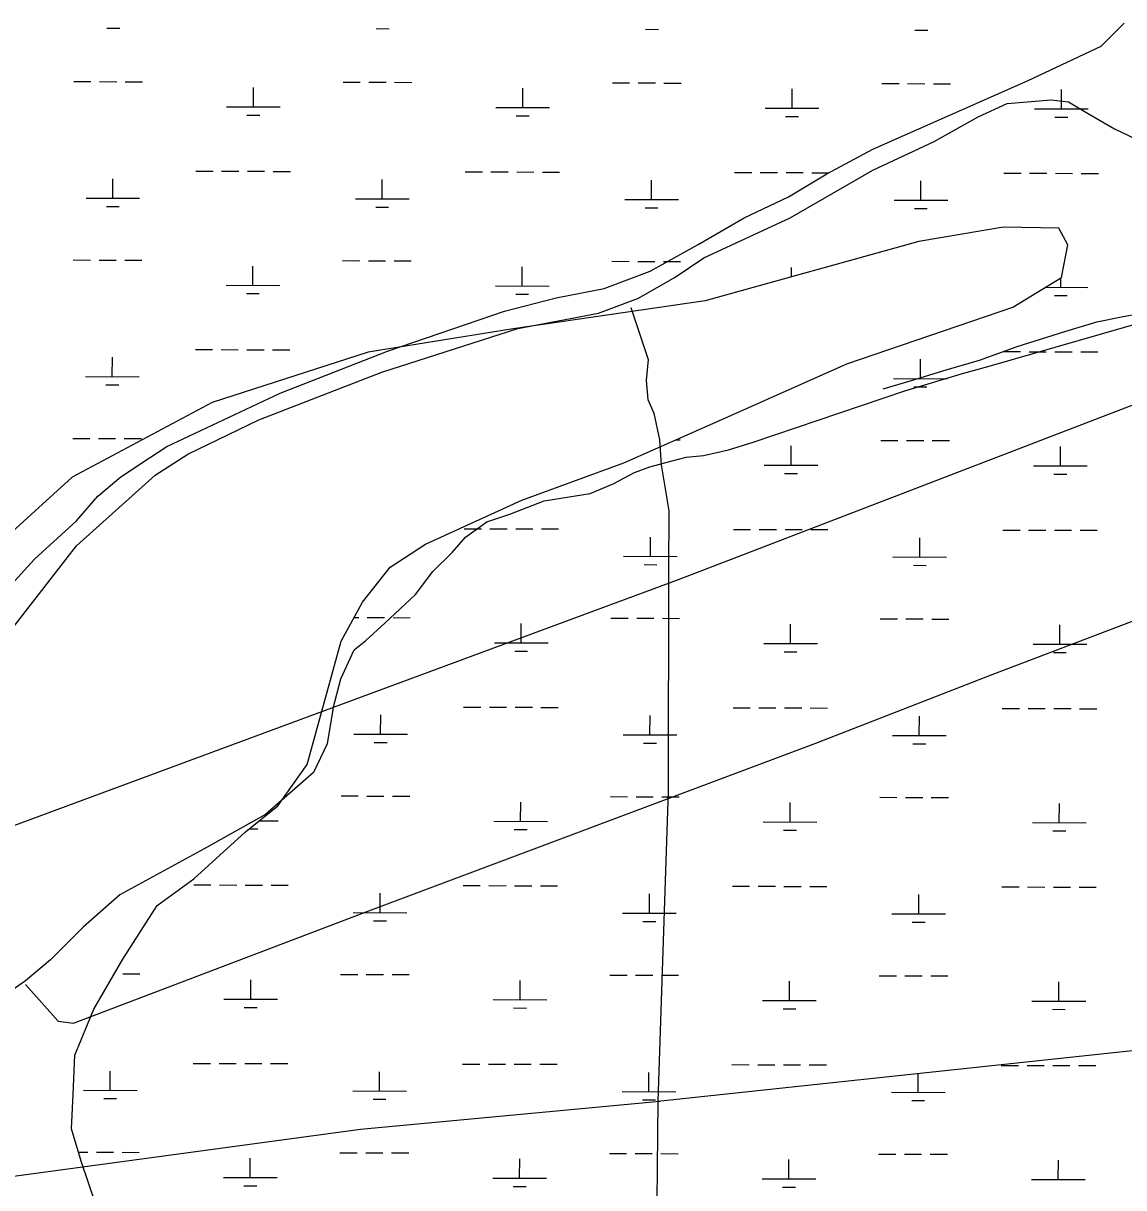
# Model space of a CAD drawing. Extents: x 3172297 to 3210190, y 958463 to 983887.
# Drawn here: x 3183610 to 3185660, y 979472 to 981641 of the extents above; entities that cross this region are included whole.
import ezdxf

# ---------------------------------------------------------------- set-up
doc = ezdxf.new("R2010")
doc.units = 0
for name, color, linetype in [('V-ROAD-CNTR', 7, 'Continuous'), ('V-TOPO-SHOR', 7, 'Continuous'), ('V-WETL-SWMP', 7, 'Continuous')]:
    doc.layers.add(name, color=color, linetype=linetype)

msp = doc.modelspace()

# ---------------------------------------------------------------- linework, layer by layer
at = {"layer": 'V-ROAD-CNTR'}
msp.add_lwpolyline([(3185211.4, 980960.2), (3185266.2, 980976.2), (3185328.9, 980995.5), (3185391.4, 981013.5), (3185461.1, 981038.8), (3185550.1, 981067), (3185609.8, 981084.8), (3185655.9, 981094.2), (3185688.4, 981100.2)], dxfattribs=at)
at = {"layer": 'V-TOPO-SHOR'}
for points in [[(3183562, 980567.9), (3183630.1, 980642.8), (3183708.8, 980714), (3183748.2, 980760.3), (3183791.1, 980795.9), (3183844.8, 980831.5), (3183877, 980852.8), (3184087.9, 980952.3), (3184288.1, 981030.4), (3184506.1, 981104.8), (3184602.6, 981129.6), (3184691.9, 981147.2), (3184777.7, 981179.2), (3184867.1, 981228.9), (3184952.9, 981278.7), (3185035.1, 981317.8), (3185106.7, 981360.5), (3185192.5, 981406.7), (3185482.1, 981534.5), (3185617.9, 981598.5), (3185660.9, 981641.2)], [(3183511.6, 980414.5), (3183708.7, 980667.6), (3183855.4, 980799.3), (3183916.2, 980838.5), (3184048.5, 980902.4), (3184277.3, 980991.1), (3184531, 981072.6), (3184681.1, 981100.8), (3184756.1, 981129.2), (3184824.1, 981168.3), (3184877.7, 981203.9), (3185038.6, 981278.5), (3185192.4, 981367.4), (3185306.8, 981420.7), (3185389, 981466.9), (3185442.7, 981491.8), (3185524.8, 981498.7), (3185557, 981495.1), (3185592.6, 981473.5), (3185642.5, 981444.8), (3185710.3, 981412.5)], [(3186113.1, 981097.3), (3184829.8, 980604.1), (3183593.1, 980146.5)], [(3183613.8, 979850), (3183674.4, 979782), (3183702.9, 979778.4), (3184253.4, 979987.7), (3185086.2, 980299.9), (3185415, 980427.7), (3186580.3, 980871.2), (3187155.9, 981116.1)], [(3184186.4, 980362.8), (3184200.9, 980419.9), (3184226, 980473.5), (3184247.5, 980491.3), (3184283.3, 980523.3), (3184340.5, 980576.7), (3184372.8, 980619.5), (3184408.6, 980655.1), (3184433.6, 980683.6), (3184473, 980712.1), (3184515.9, 980726.3), (3184580.2, 980751.1), (3184666, 980765.2), (3184708.9, 980782.9), (3184748.2, 980804.3), (3184776.8, 980814.9), (3184816.1, 980825.5), (3184844.7, 980832.6), (3184876.8, 980836.1), (3184923.3, 980846.7), (3184969.7, 980860.9), (3185252.1, 980956.6), (3185359.3, 980988.5), (3185409.3, 981002.6), (3185741.7, 981098.2)], [(3184741.8, 981111.4), (3184773.7, 981014.9), (3184770, 980975.6), (3184773.5, 980939.9), (3184784.2, 980914.9), (3184794.8, 980864.9), (3184798.2, 980818.4), (3184812.3, 980732.7), (3184812, 980622), (3184811, 980211.3), (3184791.7, 979632.9), (3185966.9, 979758.5), (3186813.6, 979906.4), (3186960.1, 979941.7), (3187053, 979977.2)], [(3184186.4, 980362.8), (3184175.6, 980298.6), (3184150.4, 980245.1), (3184061, 980166.7), (3183946.5, 980102.8), (3183789.2, 980017.4), (3183721.2, 979956.9), (3183660.3, 979896.3), (3183613.8, 979857.2), (3183588.8, 979839.4)], [(3183512.9, 979482.5), (3184238.1, 979580.7), (3184795.3, 979632.8)], [(3184791.7, 979632.9), (3184782.3, 978700.8), (3184770.9, 978418.8), (3184762.1, 977765.3), (3184429.7, 977662.5), (3184043.9, 977599.2)]]:
    msp.add_lwpolyline(points, dxfattribs=at)
at = {"layer": 'V-WETL-SWMP'}
for p, q in [((3183765.3, 981632.4), (3183789.3, 981632.4)), ((3184267.1, 981631.2), (3184291.1, 981631.1)), ((3184769, 981630), (3184793, 981629.9)), ((3185270.9, 981628.7), (3185294.9, 981628.7)), ((3183703.6, 981532.6), (3183735.6, 981532.6)), ((3183751.6, 981532.5), (3183783.6, 981532.4)), ((3183799.6, 981532.4), (3183831.6, 981532.3)), ((3184205.4, 981531.4), (3184237.4, 981531.3)), ((3184253.4, 981531.3), (3184285.4, 981531.2)), ((3184301.4, 981531.2), (3184333.4, 981531.1)), ((3184707.3, 981530.2), (3184739.3, 981530.1)), ((3184755.3, 981530), (3184787.3, 981530)), ((3184803.3, 981529.9), (3184835.3, 981529.8)), ((3184038.3, 981485.4), (3184038.4, 981521.4)), ((3184540.1, 981484.2), (3184540.2, 981520.2)), ((3185042, 981482.9), (3185042.1, 981518.9)), ((3185209.2, 981528.9), (3185241.2, 981528.8)), ((3185257.2, 981528.8), (3185289.2, 981528.7)), ((3185305.2, 981528.7), (3185337.2, 981528.6)), ((3185543.8, 981481.7), (3185543.9, 981517.7)), ((3183988.3, 981485.5), (3184088.3, 981485.3)), ((3184026.2, 981470), (3184050.2, 981470)), ((3184490.1, 981484.3), (3184590.1, 981484.1)), ((3184528.1, 981468.8), (3184552.1, 981468.7)), ((3184992, 981483.1), (3185092, 981482.8)), ((3185029.9, 981467.5), (3185053.9, 981467.5)), ((3185493.8, 981481.8), (3185593.8, 981481.6)), ((3185531.8, 981466.3), (3185555.8, 981466.2)), ((3183931.1, 981365.7), (3183963.1, 981365.6)), ((3183979.1, 981365.6), (3184011.1, 981365.5)), ((3184027.1, 981365.4), (3184059.1, 981365.4)), ((3184075.1, 981365.3), (3184107.1, 981365.2)), ((3184432.9, 981364.4), (3184464.9, 981364.4)), ((3184480.9, 981364.3), (3184512.9, 981364.2)), ((3184528.9, 981364.2), (3184560.9, 981364.1)), ((3184576.9, 981364.1), (3184608.9, 981364)), ((3184934.8, 981363.2), (3184966.8, 981363.1)), ((3184982.8, 981363.1), (3185014.8, 981363)), ((3185030.8, 981363), (3185062.8, 981362.9)), ((3185078.8, 981362.8), (3185110.8, 981362.8)), ((3185436.7, 981362), (3185468.7, 981361.9)), ((3185484.6, 981361.8), (3185516.6, 981361.8)), ((3185532.6, 981361.7), (3185564.6, 981361.6)), ((3185580.6, 981361.6), (3185612.6, 981361.5)), ((3183776.3, 981315.3), (3183776.5, 981351.3)), ((3184278.2, 981314.1), (3184278.3, 981350.1)), ((3184780.1, 981312.9), (3184780.2, 981348.8)), ((3185281.9, 981311.6), (3185282, 981347.6)), ((3183726.4, 981315.5), (3183826.3, 981315.2)), ((3184228.2, 981314.2), (3184328.2, 981314)), ((3184730.1, 981313), (3184830.1, 981312.7)), ((3183764.3, 981300), (3183788.3, 981299.9)), ((3184266.2, 981298.7), (3184290.2, 981298.7)), ((3184768, 981297.5), (3184792, 981297.4)), ((3185231.9, 981311.7), (3185331.9, 981311.5)), ((3185269.9, 981296.2), (3185293.9, 981296.2)), ((3185435.9, 981261.1), (3185278, 981234.8)), ((3185538.9, 981259.7), (3185435.9, 981261.1)), ((3185555.8, 981228.4), (3185538.9, 981259.7)), ((3185278, 981234.8), (3184879.9, 981124.2)), ((3185543.7, 981167.7), (3185555.8, 981228.4)), ((3183702.6, 981200.2), (3183734.6, 981200.1)), ((3183750.6, 981200), (3183782.6, 981200)), ((3183798.6, 981199.9), (3183830.6, 981199.8)), ((3184037.3, 981152.9), (3184037.4, 981188.9)), ((3184204.5, 981198.9), (3184236.5, 981198.8)), ((3184252.5, 981198.8), (3184284.5, 981198.7)), ((3184300.5, 981198.7), (3184332.5, 981198.6)), ((3184539.1, 981151.7), (3184539.3, 981187.7)), ((3184706.3, 981197.7), (3184738.3, 981197.6)), ((3184754.3, 981197.6), (3184786.3, 981197.5)), ((3184802.3, 981197.4), (3184834.3, 981197.4)), ((3185041.1, 981169), (3185041.1, 981186.4)), ((3185453.5, 981112.1), (3185543.7, 981167.7)), ((3185542.9, 981149.2), (3185542.9, 981167.2)), ((3183987.3, 981153.1), (3184087.3, 981152.8)), ((3184489.1, 981151.8), (3184589.1, 981151.6)), ((3185513.9, 981149.3), (3185592.9, 981149.1)), ((3184025.2, 981137.5), (3184049.2, 981137.5)), ((3184879.9, 981124.2), (3184522, 981071.8)), ((3184527.1, 981136.3), (3184551.1, 981136.2)), ((3185530.8, 981133.8), (3185554.8, 981133.8)), ((3185143.7, 981006.4), (3185453.5, 981112.1)), ((3184522, 981071.8), (3184252.4, 981028.2)), ((3183930.1, 981033.2), (3183962.1, 981033.1)), ((3183978.1, 981033.1), (3184010.1, 981033)), ((3184026.1, 981033), (3184058.1, 981032.9)), ((3184074.1, 981032.8), (3184106.1, 981032.8)), ((3183775.4, 980982.9), (3183775.5, 981018.8)), ((3184252.4, 981028.2), (3183961.3, 980934.9)), ((3185281, 980979.1), (3185281.1, 981015.1)), ((3185435.7, 981029.5), (3185467.7, 981029.4)), ((3185483.7, 981029.3), (3185515.7, 981029.3)), ((3185531.7, 981029.2), (3185563.7, 981029.2)), ((3185579.7, 981029.1), (3185611.7, 981029)), ((3184905.6, 980900.2), (3185143.7, 981006.4)), ((3183725.4, 980983), (3183825.4, 980982.7)), ((3183763.3, 980967.5), (3183787.3, 980967.4)), ((3185231, 980979.3), (3185331, 980979)), ((3185268.9, 980963.7), (3185292.9, 980963.7)), ((3183961.3, 980934.9), (3183700.4, 980795.3)), ((3184728.7, 980822.5), (3184905.6, 980900.2)), ((3183701.6, 980867.7), (3183733.6, 980867.6)), ((3183749.6, 980867.6), (3183781.6, 980867.5)), ((3183797.6, 980867.4), (3183829.6, 980867.4)), ((3184825.2, 980864.9), (3184833.3, 980864.9)), ((3185207.2, 980864), (3185239.2, 980863.9)), ((3185255.2, 980863.8), (3185287.2, 980863.8)), ((3185303.2, 980863.7), (3185335.2, 980863.6)), ((3185040, 980818), (3185040.1, 980853.9)), ((3185541.9, 980816.7), (3185542, 980852.7)), ((3184538.5, 980752.7), (3184728.7, 980822.5)), ((3184990, 980818.1), (3185090, 980817.8)), ((3185491.9, 980816.8), (3185591.9, 980816.6)), ((3183700.4, 980795.3), (3183533.9, 980644.3)), ((3185028, 980802.6), (3185052, 980802.5)), ((3185529.8, 980801.3), (3185553.8, 980801.3)), ((3184359.1, 980670.4), (3184538.5, 980752.7)), ((3184431, 980699.5), (3184463, 980699.4)), ((3184479, 980699.3), (3184511, 980699.3)), ((3184527, 980699.2), (3184559, 980699.1)), ((3184575, 980699.1), (3184607, 980699)), ((3184778.1, 980647.9), (3184778.2, 980683.9)), ((3184932.8, 980698.2), (3184964.8, 980698.1)), ((3184980.8, 980698.1), (3185012.8, 980698)), ((3185028.8, 980698), (3185060.8, 980697.9)), ((3185076.8, 980697.9), (3185108.8, 980697.8)), ((3185434.7, 980697), (3185466.7, 980696.9)), ((3185482.7, 980696.9), (3185514.7, 980696.8)), ((3185530.7, 980696.7), (3185562.7, 980696.7)), ((3185578.7, 980696.6), (3185610.7, 980696.5)), ((3184293.3, 980627.9), (3184359.1, 980670.4)), ((3185280, 980646.7), (3185280.1, 980682.6)), ((3184326, 980649), (3184326.3, 980649)), ((3184728.1, 980648), (3184828.1, 980647.8)), ((3185230, 980646.8), (3185330, 980646.5)), ((3184241.3, 980562.7), (3184293.3, 980627.9)), ((3184766.1, 980632.5), (3184790.1, 980632.4)), ((3185267.9, 980631.3), (3185291.9, 980631.2)), ((3184201.7, 980489.7), (3184241.3, 980562.7)), ((3184225.7, 980533.9), (3184234.5, 980533.9)), ((3184250.5, 980533.8), (3184282.5, 980533.7)), ((3184298.5, 980533.7), (3184330.5, 980533.6)), ((3184704.4, 980532.7), (3184736.4, 980532.6)), ((3184752.4, 980532.6), (3184784.4, 980532.5)), ((3184800.4, 980532.5), (3184832.4, 980532.4)), ((3184537.2, 980486.7), (3184537.3, 980522.7)), ((3185039.1, 980485.5), (3185039.2, 980521.5)), ((3185206.2, 980531.5), (3185238.2, 980531.4)), ((3185254.2, 980531.3), (3185286.2, 980531.3)), ((3185302.2, 980531.2), (3185334.2, 980531.1)), ((3185540.9, 980484.2), (3185541, 980520.2)), ((3184138.5, 980260), (3184201.7, 980489.7)), ((3184487.2, 980486.8), (3184587.2, 980486.6)), ((3184525.2, 980471.3), (3184549.2, 980471.3)), ((3184989.1, 980485.6), (3185089.1, 980485.4)), ((3185027, 980470.1), (3185051, 980470)), ((3185490.9, 980484.4), (3185590.9, 980484.1)), ((3185528.9, 980468.8), (3185552.9, 980468.8)), ((3184430, 980367), (3184462, 980366.9)), ((3184478, 980366.9), (3184510, 980366.8)), ((3184526, 980366.7), (3184558, 980366.7)), ((3184574, 980366.6), (3184606, 980366.5)), ((3184931.9, 980365.7), (3184963.9, 980365.7)), ((3184979.9, 980365.6), (3185011.9, 980365.5)), ((3185027.9, 980365.5), (3185059.9, 980365.4)), ((3185075.9, 980365.4), (3185107.9, 980365.3)), ((3185433.7, 980364.5), (3185465.7, 980364.4)), ((3185481.7, 980364.4), (3185513.7, 980364.3)), ((3185529.7, 980364.3), (3185561.7, 980364.2)), ((3185577.7, 980364.1), (3185609.7, 980364.1)), ((3184275.3, 980316.6), (3184275.4, 980352.6)), ((3184777.1, 980315.4), (3184777.3, 980351.4)), ((3185279, 980314.2), (3185279.1, 980350.1)), ((3184225.3, 980316.8), (3184325.3, 980316.5)), ((3184727.2, 980315.5), (3184827.1, 980315.3)), ((3184263.2, 980301.3), (3184287.2, 980301.2)), ((3184765.1, 980300), (3184789.1, 980300)), ((3185229, 980314.3), (3185329, 980314)), ((3185267, 980298.8), (3185291, 980298.7)), ((3184084, 980183.1), (3184138.5, 980260)), ((3184201.5, 980201.5), (3184233.5, 980201.4)), ((3184249.5, 980201.3), (3184281.5, 980201.3)), ((3184297.5, 980201.2), (3184329.5, 980201.1)), ((3184536.2, 980154.2), (3184536.3, 980190.2)), ((3184703.4, 980200.2), (3184735.4, 980200.1)), ((3184751.4, 980200.1), (3184783.4, 980200)), ((3184799.4, 980200), (3184831.4, 980199.9)), ((3185038.1, 980153), (3185038.2, 980189)), ((3185205.3, 980199), (3185237.3, 980198.9)), ((3185253.3, 980198.9), (3185285.3, 980198.8)), ((3185301.3, 980198.7), (3185333.3, 980198.7)), ((3185539.9, 980151.7), (3185540.1, 980187.7)), ((3184023.6, 980134.4), (3184084, 980183.1)), ((3184049.7, 980155.4), (3184084.4, 980155.3)), ((3184486.2, 980154.4), (3184586.2, 980154.1)), ((3184988.1, 980153.1), (3185088.1, 980152.9)), ((3185490, 980151.9), (3185589.9, 980151.6)), ((3183927, 980046.8), (3184023.6, 980134.4)), ((3184030.7, 980140.1), (3184046.3, 980140)), ((3184524.2, 980138.8), (3184548.2, 980138.8)), ((3185026, 980137.6), (3185050, 980137.5)), ((3185527.9, 980136.4), (3185551.9, 980136.3)), ((3183858.7, 979997.3), (3183927, 980046.8)), ((3183927.2, 980035.7), (3183959.2, 980035.7)), ((3183975.2, 980035.6), (3184007.2, 980035.5)), ((3184023.2, 980035.5), (3184055.2, 980035.4)), ((3184071.2, 980035.4), (3184103.2, 980035.3)), ((3184429, 980034.5), (3184461, 980034.4)), ((3184477, 980034.4), (3184509, 980034.3)), ((3184525, 980034.3), (3184557, 980034.2)), ((3184573, 980034.1), (3184605, 980034.1)), ((3184930.9, 980033.2), (3184962.9, 980033.2)), ((3184978.9, 980033.1), (3185010.9, 980033.1)), ((3185026.9, 980033), (3185058.9, 980032.9)), ((3185074.9, 980032.9), (3185106.9, 980032.8)), ((3184274.3, 979984.2), (3184274.4, 980020.1)), ((3184776.2, 979982.9), (3184776.3, 980018.9)), ((3185278, 979981.7), (3185278.1, 980017.7)), ((3185432.8, 980032), (3185464.8, 980031.9)), ((3185480.8, 980031.9), (3185512.8, 980031.8)), ((3185528.8, 980031.8), (3185560.7, 980031.7)), ((3185576.7, 980031.7), (3185608.7, 980031.6)), ((3183794.8, 979897.1), (3183858.7, 979997.3)), ((3184224.3, 979984.3), (3184324.3, 979984)), ((3184262.3, 979968.8), (3184286.3, 979968.7)), ((3184726.2, 979983), (3184826.2, 979982.8)), ((3185228, 979981.8), (3185328, 979981.6)), ((3184764.1, 979967.5), (3184788.1, 979967.5)), ((3185266, 979966.3), (3185290, 979966.2)), ((3183741, 979803.9), (3183794.8, 979897.1)), ((3183794.7, 979870), (3183826.7, 979869.9)), ((3184200.6, 979869), (3184232.6, 979868.9)), ((3184248.6, 979868.9), (3184280.6, 979868.8)), ((3184296.6, 979868.7), (3184328.6, 979868.7)), ((3184702.4, 979867.7), (3184734.4, 979867.7)), ((3184750.4, 979867.6), (3184782.4, 979867.5)), ((3184798.4, 979867.5), (3184830.4, 979867.4)), ((3185204.3, 979866.5), (3185236.3, 979866.4)), ((3185252.3, 979866.4), (3185284.3, 979866.3)), ((3185300.3, 979866.3), (3185332.3, 979866.2)), ((3184033.4, 979823), (3184033.5, 979859)), ((3184535.3, 979821.7), (3184535.4, 979857.7)), ((3185037.1, 979820.5), (3185037.2, 979856.5)), ((3185539, 979819.3), (3185539.1, 979855.2)), ((3183983.4, 979823.1), (3184083.4, 979822.9)), ((3184485.3, 979821.9), (3184585.2, 979821.6)), ((3184987.1, 979820.6), (3185087.1, 979820.4)), ((3185489, 979819.4), (3185589, 979819.1)), ((3183705.3, 979718.3), (3183741, 979803.9)), ((3184021.3, 979807.6), (3184045.3, 979807.5)), ((3184523.2, 979806.4), (3184547.2, 979806.3)), ((3185025.1, 979805.1), (3185049.1, 979805)), ((3185526.9, 979803.9), (3185550.9, 979803.8)), ((3183702.4, 979645), (3183705.3, 979718.3)), ((3183771.5, 979652.9), (3183771.6, 979688.9)), ((3183926.2, 979703.2), (3183958.2, 979703.2)), ((3183974.2, 979703.1), (3184006.2, 979703)), ((3184022.2, 979703), (3184054.2, 979702.9)), ((3184070.2, 979702.9), (3184102.2, 979702.8)), ((3184273.3, 979651.7), (3184273.4, 979687.7)), ((3184428.1, 979702), (3184460.1, 979701.9)), ((3184476.1, 979701.9), (3184508.1, 979701.8)), ((3184524.1, 979701.8), (3184556.1, 979701.7)), ((3184572.1, 979701.6), (3184604.1, 979701.6)), ((3184775.2, 979650.4), (3184775.3, 979686.4)), ((3184929.9, 979700.8), (3184961.9, 979700.7)), ((3184977.9, 979700.6), (3185009.9, 979700.6)), ((3185025.9, 979700.5), (3185057.9, 979700.4)), ((3185073.9, 979700.4), (3185105.9, 979700.3)), ((3185431.8, 979699.5), (3185463.8, 979699.4)), ((3185479.8, 979699.4), (3185511.8, 979699.3)), ((3185527.8, 979699.3), (3185559.8, 979699.2)), ((3185575.8, 979699.2), (3185607.8, 979699.1)), ((3185277.1, 979649.2), (3185277.2, 979685.2)), ((3183699.6, 979581.1), (3183702.4, 979645)), ((3183721.5, 979653), (3183821.5, 979652.8)), ((3184223.3, 979651.8), (3184323.3, 979651.5)), ((3184725.2, 979650.6), (3184825.2, 979650.3)), ((3185227.1, 979649.3), (3185327.1, 979649.1)), ((3183759.4, 979637.5), (3183783.4, 979637.5)), ((3184261.3, 979636.3), (3184285.3, 979636.2)), ((3184763.2, 979635), (3184787.2, 979635)), ((3185265, 979633.8), (3185289, 979633.7)), ((3183717.2, 979520.9), (3183699.6, 979581.1)), ((3183712.3, 979537.7), (3183729.7, 979537.6)), ((3183745.7, 979537.6), (3183777.7, 979537.5)), ((3183793.7, 979537.5), (3183825.7, 979537.4)), ((3184199.6, 979536.5), (3184231.6, 979536.4)), ((3184247.6, 979536.4), (3184279.6, 979536.3)), ((3184295.6, 979536.3), (3184327.6, 979536.2)), ((3184701.5, 979535.2), (3184733.5, 979535.2)), ((3184749.5, 979535.1), (3184781.5, 979535)), ((3184797.5, 979535), (3184829.5, 979534.9)), ((3185203.3, 979534), (3185235.3, 979533.9)), ((3185251.3, 979533.9), (3185283.3, 979533.8)), ((3185299.3, 979533.8), (3185331.3, 979533.7)), ((3183745.5, 979438.1), (3183717.2, 979520.9)), ((3184032.4, 979490.5), (3184032.5, 979526.5)), ((3184534.3, 979489.3), (3184534.4, 979525.2)), ((3185036.1, 979488), (3185036.2, 979524)), ((3185538, 979486.8), (3185538.1, 979522.8)), ((3183982.4, 979490.6), (3184082.4, 979490.4)), ((3184020.4, 979475.1), (3184044.4, 979475)), ((3184484.3, 979489.4), (3184584.3, 979489.1)), ((3184522.2, 979473.9), (3184546.2, 979473.8)), ((3184986.1, 979488.1), (3185086.1, 979487.9)), ((3185024.1, 979472.6), (3185048.1, 979472.6)), ((3185488, 979486.9), (3185588, 979486.7))]:
    msp.add_line(p, q, dxfattribs=at)

doc.saveas('drawing.dxf')
